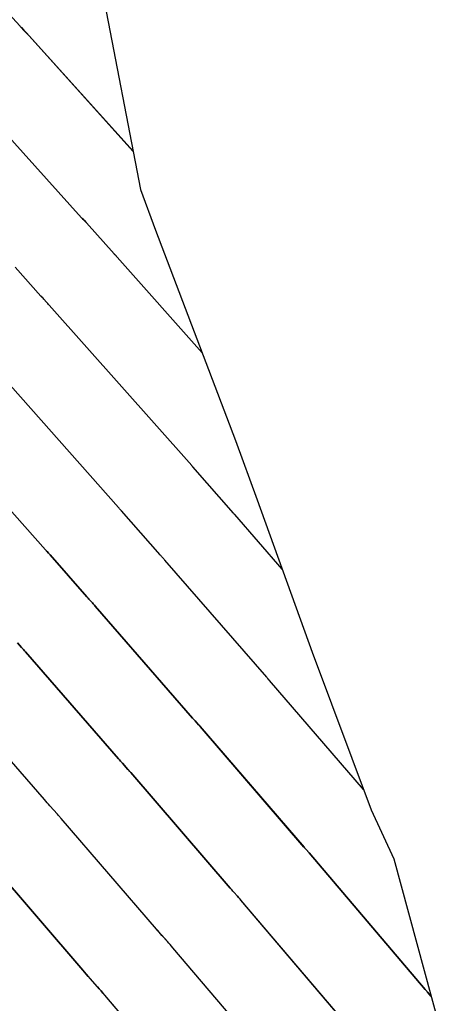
# Model space of a CAD drawing. Extents: x 954385 to 988206, y 1868364 to 1924553.
# Drawn here: x 956028.31 to 956044.12, y 1922937.41 to 1922973.14 of the extents above; entities that cross this region are included whole.
import ezdxf

# ---------------------------------------------------------------- set-up
doc = ezdxf.new("R2010")
doc.units = 0
for name, color, linetype in [('1', 7, 'Continuous'), ('Ex_Major Contours', 7, 'Continuous'), ('Ex_Minor Contours', 7, 'Continuous'), ('Perimeter', 7, 'Continuous')]:
    doc.layers.add(name, color=color, linetype=linetype)

msp = doc.modelspace()

# ---------------------------------------------------------------- linework, layer by layer
at = {"layer": '1'}
for points in [[(956018.651, 1923031.94), (956020.615, 1923027.855), (956023.702, 1923020.759), (956023.926, 1923020.152), (956026.603, 1923011.897), (956027.077, 1923008.101), (956027.812, 1923002.334), (956028.87, 1922994.128), (956029.025, 1922992.866), (956030.445, 1922983.674), (956030.965, 1922980.623), (956031.33, 1922974.083), (956032.7, 1922966.972), (956033.245, 1922965.5), (956036.156, 1922957.859), (956036.949, 1922955.704), (956038.949, 1922950.161), (956041.09, 1922944.441), (956041.912, 1922942.655), (956044.117, 1922934.548)], [(956022.223, 1922979.568), (956028.313, 1922972.913), (956028.327, 1922972.897), (956028.341, 1922972.881), (956028.356, 1922972.866), (956028.371, 1922972.85), (956028.461, 1922972.756), (956028.471, 1922972.746), (956028.589, 1922972.621), (956028.608, 1922972.602), (956028.639, 1922972.568), (956028.652, 1922972.555), (956028.658, 1922972.548), (956032.431, 1922968.368)], [(956025.989, 1922971.016), (956030.563, 1922965.948), (956030.578, 1922965.932), (956030.593, 1922965.916), (956030.637, 1922965.869), (956030.652, 1922965.853), (956030.726, 1922965.774), (956030.739, 1922965.76), (956031.745, 1922964.636), (956031.763, 1922964.616), (956031.782, 1922964.596), (956031.818, 1922964.556), (956031.836, 1922964.536), (956031.855, 1922964.516), (956034.944, 1922961.04)], [(956037.858, 1922953.183), (956036.129, 1922955.167), (956036.115, 1922955.183), (956036.094, 1922955.206), (956036.087, 1922955.214), (956034.606, 1922956.901), (956034.592, 1922956.915), (956034.572, 1922956.938), (956034.566, 1922956.945), (956029.387, 1922962.771), (956029.362, 1922962.799), (956029.337, 1922962.826), (956029.312, 1922962.854), (956029.287, 1922962.882), (956029.185, 1922962.992), (956029.16, 1922963.02), (956029.135, 1922963.047), (956029.11, 1922963.075), (956029.085, 1922963.103), (956028.143, 1922964.155)], [(956040.814, 1922945.177), (956037.4, 1922949.138), (956037.393, 1922949.146), (956037.377, 1922949.164), (956037.33, 1922949.216), (956037.314, 1922949.234), (956037.297, 1922949.253), (956033.593, 1922953.503), (956033.578, 1922953.52), (956033.564, 1922953.536), (956033.549, 1922953.552), (956033.535, 1922953.568), (956033.476, 1922953.633), (956033.462, 1922953.649), (956033.447, 1922953.665), (956033.433, 1922953.681), (956033.418, 1922953.698), (956032.013, 1922955.298), (956031.995, 1922955.318), (956031.977, 1922955.338), (956031.941, 1922955.377), (956031.924, 1922955.397), (956031.906, 1922955.416), (956026.92, 1922961.026)], [(956024.453, 1922959.28), (956029.246, 1922953.888), (956029.26, 1922953.872), (956029.275, 1922953.856), (956029.289, 1922953.84), (956029.304, 1922953.824), (956029.362, 1922953.76), (956029.377, 1922953.744), (956029.391, 1922953.728), (956029.406, 1922953.712), (956029.42, 1922953.696), (956030.75, 1922952.181), (956030.775, 1922952.152), (956030.801, 1922952.124), (956030.826, 1922952.095), (956030.852, 1922952.067), (956030.954, 1922951.954), (956030.98, 1922951.926), (956031.005, 1922951.897), (956031.031, 1922951.869), (956031.056, 1922951.84), (956034.601, 1922947.772), (956034.623, 1922947.747), (956034.645, 1922947.723), (956034.667, 1922947.698), (956034.689, 1922947.673), (956034.817, 1922947.532), (956034.853, 1922947.491), (956034.869, 1922947.473), (956034.874, 1922947.468), (956038.65, 1922943.087), (956038.665, 1922943.069), (956038.681, 1922943.052), (956038.696, 1922943.034), (956038.712, 1922943.016), (956038.774, 1922942.946), (956038.79, 1922942.928), (956038.805, 1922942.911), (956038.821, 1922942.893), (956038.836, 1922942.875), (956043.061, 1922937.914), (956043.081, 1922937.89), (956043.102, 1922937.867), (956043.122, 1922937.843), (956043.143, 1922937.819), (956043.266, 1922937.676)], [(956042.35, 1922934.117), (956036.358, 1922941.153), (956036.326, 1922941.19), (956036.294, 1922941.227), (956036.261, 1922941.265), (956036.228, 1922941.302), (956036.097, 1922941.449), (956036.064, 1922941.486), (956036.032, 1922941.524), (956035.999, 1922941.561), (956035.967, 1922941.598), (956032.347, 1922945.798), (956032.33, 1922945.817), (956032.314, 1922945.836), (956032.263, 1922945.892), (956032.246, 1922945.911), (956032.048, 1922946.131), (956032.012, 1922946.171), (956031.977, 1922946.211), (956031.941, 1922946.251), (956031.906, 1922946.291), (956028.519, 1922950.177), (956028.483, 1922950.218), (956028.447, 1922950.259), (956028.411, 1922950.299), (956028.374, 1922950.34), (956028.227, 1922950.502)], [(956039.649, 1922932.657), (956033.88, 1922939.43), (956033.831, 1922939.487), (956033.782, 1922939.544), (956033.732, 1922939.601), (956033.683, 1922939.657), (956033.483, 1922939.883), (956033.433, 1922939.939), (956033.383, 1922939.995), (956033.334, 1922940.052), (956033.284, 1922940.109), (956029.82, 1922944.128), (956029.809, 1922944.141), (956029.797, 1922944.154), (956029.786, 1922944.167), (956029.774, 1922944.18), (956029.716, 1922944.245), (956029.681, 1922944.284), (956029.407, 1922944.589), (956029.357, 1922944.644), (956029.308, 1922944.699), (956029.259, 1922944.755), (956029.21, 1922944.81), (956025.983, 1922948.513)], [(956036.948, 1922931.196), (956031.402, 1922937.708), (956031.336, 1922937.785), (956031.27, 1922937.861), (956031.204, 1922937.937), (956031.137, 1922938.013), (956030.868, 1922938.316), (956030.801, 1922938.391), (956030.734, 1922938.467), (956030.668, 1922938.544), (956030.602, 1922938.62), (956027.293, 1922942.458)]]:
    msp.add_lwpolyline(points, dxfattribs=at)
at = {"layer": 'Ex_Major Contours'}
for points in [[(956032.432, 1922968.366), (956028.659, 1922972.549), (956028.646, 1922972.562), (956028.634, 1922972.576), (956028.596, 1922972.616), (956028.584, 1922972.629), (956028.467, 1922972.751), (956028.457, 1922972.762), (956028.371, 1922972.851), (956028.357, 1922972.867), (956028.342, 1922972.882), (956028.328, 1922972.898), (956028.313, 1922972.913), (956022.223, 1922979.568)], [(956028.228, 1922950.501), (956028.375, 1922950.34), (956028.411, 1922950.299), (956028.448, 1922950.258), (956028.484, 1922950.218), (956028.52, 1922950.176), (956031.905, 1922946.291), (956031.941, 1922946.251), (956031.976, 1922946.211), (956032.012, 1922946.171), (956032.048, 1922946.131), (956032.246, 1922945.911), (956032.28, 1922945.873), (956032.313, 1922945.835), (956032.33, 1922945.816), (956032.347, 1922945.797), (956035.966, 1922941.597), (956035.998, 1922941.56), (956036.031, 1922941.522), (956036.063, 1922941.485), (956036.096, 1922941.448), (956036.227, 1922941.301), (956036.26, 1922941.263), (956036.293, 1922941.226), (956036.325, 1922941.189), (956036.357, 1922941.151), (956042.35, 1922934.117)]]:
    msp.add_lwpolyline(points, dxfattribs=at)
at = {"layer": 'Ex_Minor Contours'}
for points in [[(956034.945, 1922961.039), (956031.854, 1922964.516), (956031.836, 1922964.536), (956031.817, 1922964.556), (956031.781, 1922964.596), (956031.762, 1922964.616), (956031.744, 1922964.636), (956030.737, 1922965.759), (956030.718, 1922965.78), (956030.643, 1922965.86), (956030.621, 1922965.884), (956030.591, 1922965.915), (956030.576, 1922965.931), (956030.562, 1922965.947), (956025.99, 1922971.017)], [(956037.859, 1922953.182), (956036.13, 1922955.167), (956036.116, 1922955.183), (956036.094, 1922955.206), (956036.087, 1922955.214), (956034.606, 1922956.901), (956034.592, 1922956.916), (956034.572, 1922956.938), (956034.565, 1922956.945), (956029.387, 1922962.771), (956029.362, 1922962.799), (956029.336, 1922962.826), (956029.311, 1922962.854), (956029.286, 1922962.882), (956029.184, 1922962.992), (956029.159, 1922963.02), (956029.134, 1922963.047), (956029.109, 1922963.075), (956029.084, 1922963.103), (956028.142, 1922964.154)], [(956040.816, 1922945.173), (956037.4, 1922949.137), (956037.392, 1922949.146), (956037.376, 1922949.164), (956037.33, 1922949.216), (956037.313, 1922949.234), (956037.297, 1922949.253), (956033.593, 1922953.503), (956033.579, 1922953.52), (956033.564, 1922953.536), (956033.55, 1922953.552), (956033.535, 1922953.568), (956033.477, 1922953.633), (956033.462, 1922953.649), (956033.448, 1922953.665), (956033.433, 1922953.681), (956033.419, 1922953.698), (956032.013, 1922955.298), (956031.995, 1922955.318), (956031.977, 1922955.338), (956031.941, 1922955.377), (956031.924, 1922955.397), (956031.906, 1922955.417), (956026.919, 1922961.025)], [(956043.267, 1922937.675), (956043.143, 1922937.817), (956043.123, 1922937.841), (956043.102, 1922937.865), (956043.082, 1922937.889), (956043.061, 1922937.913), (956038.835, 1922942.874), (956038.82, 1922942.892), (956038.804, 1922942.909), (956038.789, 1922942.927), (956038.773, 1922942.945), (956038.711, 1922943.015), (956038.695, 1922943.033), (956038.68, 1922943.05), (956038.664, 1922943.068), (956038.649, 1922943.086), (956034.873, 1922947.467), (956034.858, 1922947.485), (956034.816, 1922947.531), (956034.689, 1922947.673), (956034.667, 1922947.698), (956034.645, 1922947.722), (956034.623, 1922947.747), (956034.601, 1922947.772), (956031.056, 1922951.84), (956031.031, 1922951.869), (956031.006, 1922951.897), (956030.981, 1922951.926), (956030.955, 1922951.954), (956030.852, 1922952.067), (956030.827, 1922952.095), (956030.801, 1922952.124), (956030.776, 1922952.152), (956030.751, 1922952.181), (956029.42, 1922953.696), (956029.406, 1922953.712), (956029.391, 1922953.728), (956029.377, 1922953.744), (956029.362, 1922953.76), (956029.304, 1922953.824), (956029.289, 1922953.84), (956029.275, 1922953.856), (956029.26, 1922953.872), (956029.246, 1922953.888), (956024.452, 1922959.28)], [(956039.649, 1922932.657), (956033.879, 1922939.429), (956033.83, 1922939.486), (956033.781, 1922939.543), (956033.732, 1922939.6), (956033.682, 1922939.656), (956033.482, 1922939.881), (956033.432, 1922939.938), (956033.382, 1922939.994), (956033.333, 1922940.051), (956033.283, 1922940.108), (956029.82, 1922944.127), (956029.808, 1922944.141), (956029.797, 1922944.154), (956029.785, 1922944.167), (956029.774, 1922944.18), (956029.715, 1922944.245), (956029.68, 1922944.284), (956029.406, 1922944.588), (956029.357, 1922944.643), (956029.308, 1922944.699), (956029.259, 1922944.754), (956029.21, 1922944.81), (956025.983, 1922948.513)], [(956027.293, 1922942.458), (956030.601, 1922938.619), (956030.667, 1922938.543), (956030.733, 1922938.466), (956030.8, 1922938.39), (956030.867, 1922938.315), (956031.136, 1922938.012), (956031.203, 1922937.936), (956031.269, 1922937.86), (956031.336, 1922937.784), (956031.401, 1922937.707), (956036.947, 1922931.197)]]:
    msp.add_lwpolyline(points, dxfattribs=at)
at = {"layer": 'Perimeter'}
msp.add_lwpolyline([(956018.651, 1923031.94), (956020.615, 1923027.855), (956023.702, 1923020.759), (956023.926, 1923020.152), (956026.603, 1923011.897), (956027.077, 1923008.101), (956027.812, 1923002.334), (956028.87, 1922994.128), (956029.025, 1922992.866), (956030.445, 1922983.674), (956030.965, 1922980.623), (956031.33, 1922974.083), (956032.7, 1922966.972), (956033.245, 1922965.5), (956036.156, 1922957.859), (956036.949, 1922955.704), (956038.949, 1922950.161), (956041.09, 1922944.441), (956041.912, 1922942.655), (956044.117, 1922934.548)], dxfattribs=at)

doc.saveas('drawing.dxf')
